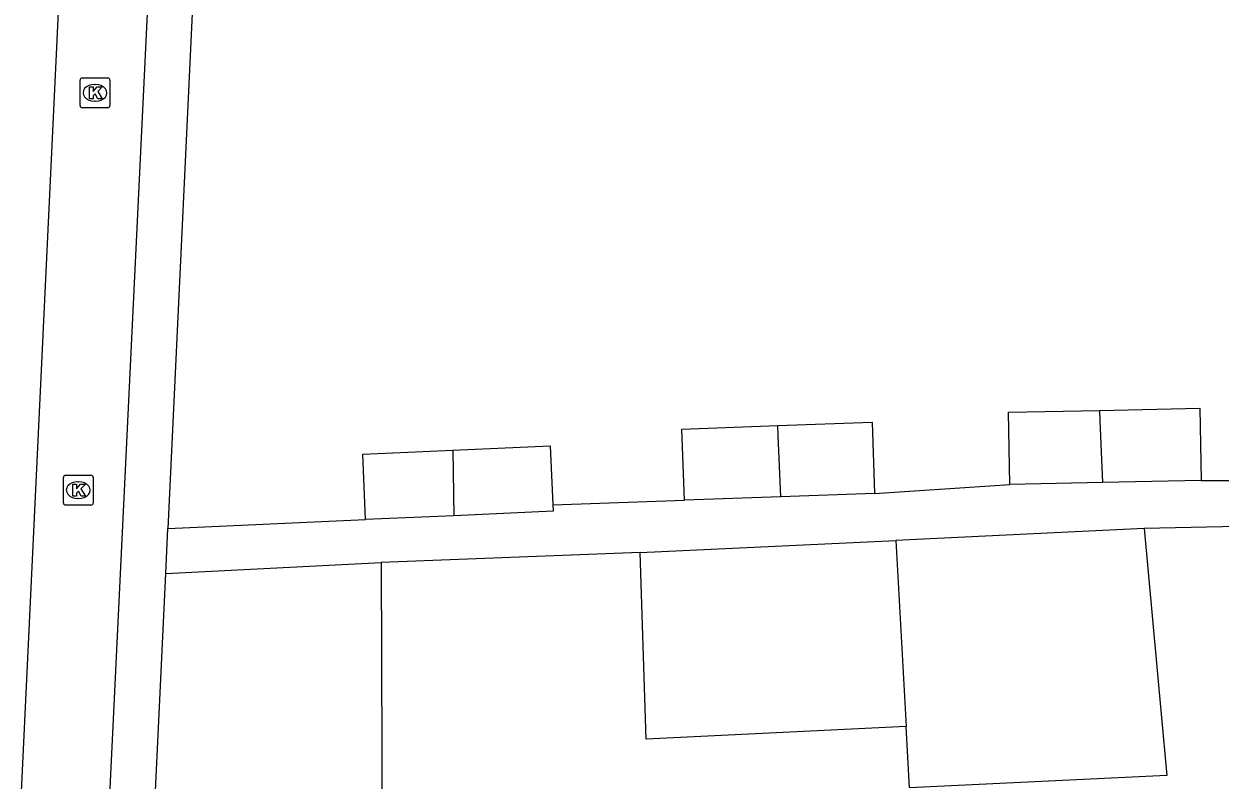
# Model space of a CAD drawing. Extents: x 157321 to 158827, y 386650 to 388532.
# Drawn here: x 158038.59 to 158078.73, y 387870.59 to 387895.96 of the extents above; entities that cross this region are included whole.
import ezdxf

# ---------------------------------------------------------------- set-up
doc = ezdxf.new("R2010")
doc.units = 0
for name, color, linetype in [('IMGEO_Kolk', 7, 'Continuous'), ('IMGEO_Pand', 7, 'Continuous'), ('IMGEO_Rijbaan_lokaal_open', 7, 'Continuous'), ('IMGEO_Voetpad_open', 7, 'Continuous')]:
    doc.layers.add(name, color=color, linetype=linetype)

msp = doc.modelspace()

# ---------------------------------------------------------------- linework, layer by layer
at = {"layer": 'IMGEO_Kolk'}
for p, q in [((158040.471, 387893.222), (158040.471, 387894.074)), ((158040.546, 387894.148), (158041.398, 387894.148)), ((158040.959, 387893.928), (158040.984, 387893.928)), ((158041.472, 387894.074), (158041.472, 387893.222)), ((158041.398, 387893.148), (158040.546, 387893.148)), ((158040.982, 387893.368), (158040.957, 387893.368)), ((158039.909, 387879.889), (158039.909, 387880.741)), ((158039.984, 387880.815), (158040.836, 387880.815)), ((158040.91, 387880.741), (158040.91, 387879.889)), ((158040.397, 387880.595), (158040.422, 387880.595)), ((158040.42, 387880.035), (158040.395, 387880.035)), ((158040.836, 387879.815), (158039.984, 387879.815))]:
    msp.add_line(p, q, dxfattribs=at)
for points in [[(158040.471, 387893.222), (158040.471, 387894.074)], [(158040.546, 387894.148), (158041.398, 387894.148)], [(158041.472, 387894.074), (158041.472, 387893.222)], [(158040.792, 387893.848), (158040.915, 387893.848), (158040.915, 387893.697), (158041.045, 387893.848), (158041.209, 387893.848), (158041.063, 387893.697), (158041.216, 387893.448), (158041.064, 387893.448), (158040.979, 387893.612), (158040.915, 387893.545), (158040.915, 387893.448), (158040.792, 387893.448), (158040.792, 387893.848)], [(158041.398, 387893.148), (158040.546, 387893.148)], [(158039.909, 387879.889), (158039.909, 387880.741)], [(158039.984, 387880.815), (158040.836, 387880.815)], [(158040.91, 387880.741), (158040.91, 387879.889)], [(158040.23, 387880.515), (158040.353, 387880.515), (158040.353, 387880.364), (158040.483, 387880.515), (158040.647, 387880.515), (158040.501, 387880.364), (158040.654, 387880.115), (158040.502, 387880.115), (158040.417, 387880.279), (158040.353, 387880.212), (158040.353, 387880.115), (158040.23, 387880.115), (158040.23, 387880.515)], [(158040.836, 387879.815), (158039.984, 387879.815)]]:
    msp.add_lwpolyline(points, dxfattribs=at)
for centre, start, end in [((158040.548, 387894.072), 91.552, 178.448), ((158040.548, 387894.072), 91.552, 178.448), ((158041.396, 387894.072), 1.552, 88.448), ((158041.396, 387894.072), 1.552, 88.448), ((158040.548, 387893.224), 181.552, 268.448), ((158040.548, 387893.224), 181.552, 268.448), ((158041.396, 387893.224), 271.552, 358.448), ((158041.396, 387893.224), 271.552, 358.448), ((158039.986, 387880.739), 91.552, 178.448), ((158039.986, 387880.739), 91.552, 178.448), ((158040.834, 387880.739), 1.552, 88.448), ((158040.834, 387880.739), 1.552, 88.448), ((158039.986, 387879.891), 181.552, 268.448), ((158039.986, 387879.891), 181.552, 268.448), ((158040.834, 387879.891), 271.552, 358.448), ((158040.834, 387879.891), 271.552, 358.448)]:
    msp.add_arc(centre, 0.0765, start, end, dxfattribs=at)
for centre, major_axis, ratio, start_param, end_param in [((158040.958, 387893.648), (-0.387, 0.002), 0.722429, 4.712389, 7.853982), ((158040.983, 387893.648), (-0.39, 0.002), 0.717154, 1.570796, 4.712389), ((158040.396, 387880.315), (-0.387, 0.002), 0.722429, 4.712389, 7.853982), ((158040.421, 387880.315), (-0.39, 0.002), 0.717154, 1.570796, 4.712389)]:
    msp.add_ellipse(centre, major_axis=major_axis, ratio=ratio, start_param=start_param, end_param=end_param, dxfattribs=at)
at = {"layer": 'IMGEO_Pand'}
for points in [[(158071.675, 387880.511), (158071.626, 387882.929), (158074.686, 387882.992)], [(158074.686, 387882.992), (158078.046, 387883.062), (158078.096, 387880.643)], [(158074.686, 387882.992), (158074.693, 387882.643), (158074.786, 387880.575)], [(158060.753, 387879.975), (158060.669, 387882.368), (158063.89, 387882.481)], [(158063.89, 387882.481), (158067.051, 387882.592), (158067.135, 387880.199)], [(158063.99, 387880.088), (158063.897, 387882.155), (158063.89, 387882.481)], [(158050.054, 387879.328), (158049.957, 387881.526), (158052.983, 387881.66)], [(158052.983, 387881.66), (158056.251, 387881.805), (158056.339, 387879.821)], [(158052.983, 387881.66), (158053.013, 387879.459)], [(158074.786, 387880.575), (158071.675, 387880.511)], [(158078.096, 387880.643), (158074.786, 387880.575)], [(158063.99, 387880.088), (158060.753, 387879.975)], [(158067.135, 387880.199), (158063.99, 387880.088)], [(158056.339, 387879.821), (158056.348, 387879.607), (158053.013, 387879.459)], [(158053.013, 387879.459), (158050.054, 387879.328)], [(158076.179, 387879.03), (158067.846, 387878.631)], [(158076.179, 387879.03), (158076.751, 387872.795), (158076.94, 387870.739), (158068.303, 387870.323), (158068.19, 387872.383)], [(158059.267, 387878.22), (158067.846, 387878.631)], [(158067.846, 387878.631), (158068.19, 387872.383)], [(158043.348, 387877.515), (158050.574, 387877.893)], [(158050.574, 387877.893), (158050.656, 387855.368)], [(158068.19, 387872.383), (158059.471, 387871.963), (158059.267, 387878.22)], [(158042.292, 387855.397), (158043.348, 387877.515)]]:
    msp.add_lwpolyline(points, dxfattribs=at)
at = {"layer": 'IMGEO_Rijbaan_lokaal_open'}
for points in [[(158036.52, 387828.715), (158040.08, 387903.443)], [(158043.063, 387903.287), (158039.466, 387828.75)]]:
    msp.add_lwpolyline(points, dxfattribs=at)
at = {"layer": 'IMGEO_Voetpad_open'}
for points in [[(158044.558, 387903.19), (158043.42, 387879.034)], [(158067.135, 387880.199), (158071.675, 387880.511)], [(158078.096, 387880.643), (158093.553, 387880.643)], [(158056.339, 387879.821), (158060.753, 387879.975)], [(158043.42, 387879.034), (158050.054, 387879.328)], [(158093.553, 387879.396), (158076.179, 387879.03)], [(158043.348, 387877.515), (158043.42, 387879.034)], [(158059.267, 387878.22), (158050.574, 387877.893)]]:
    msp.add_lwpolyline(points, dxfattribs=at)

doc.saveas('drawing.dxf')
